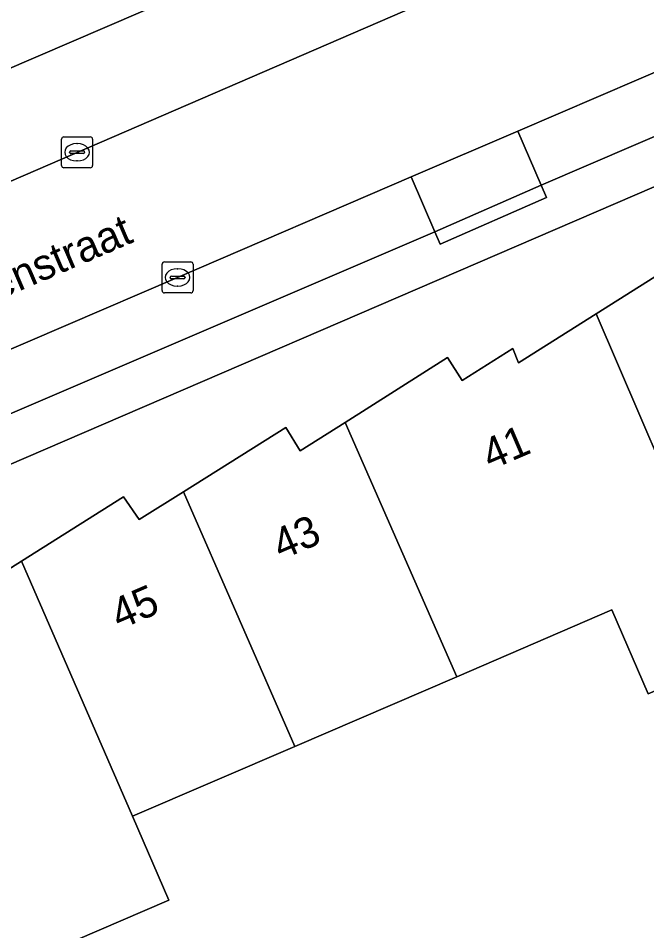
# Model space of a CAD drawing. Extents: x 159352 to 160617, y 385888 to 387323.
# Drawn here: x 159624.79 to 159645.12, y 386204.55 to 386234.06 of the extents above; entities that cross this region are included whole.
import ezdxf

# ---------------------------------------------------------------- set-up
doc = ezdxf.new("R2010")
doc.units = 0
for name, color, linetype in [('IMGEO_Erf', 7, 'Continuous'), ('IMGEO_Kolk', 7, 'Continuous'), ('IMGEO_Openbare_ruimte_label', 7, 'Continuous'), ('IMGEO_Pand', 7, 'Continuous'), ('IMGEO_Pand_nummerreeks', 7, 'Continuous'), ('IMGEO_Parkeervlak_open', 7, 'Continuous'), ('IMGEO_Rijbaan_lokaal_open', 7, 'Continuous'), ('IMGEO_Voetpad_open', 7, 'Continuous')]:
    doc.layers.add(name, color=color, linetype=linetype)

msp = doc.modelspace()

# ---------------------------------------------------------------- linework, layer by layer
at = {"layer": 'IMGEO_Erf'}
for points in [[(159625.432, 386277.449), (159624.568, 386279.454), (159624.18, 386280.355), (159600.13, 386270.003), (159602.454, 386264.604), (159604.798, 386265.613), (159606.173, 386262.419), (159607.625, 386259.046), (159605.282, 386258.037), (159607.178, 386253.564), (159609.522, 386254.573), (159610.897, 386251.378), (159612.349, 386248.006), (159610.006, 386246.997), (159611.902, 386242.525), (159614.246, 386243.534), (159615.62, 386240.341), (159617.073, 386236.967), (159619.866, 386230.62), (159617.427, 386229.607), (159617.505, 386229.426), (159638.895, 386238.638)], [(159694.949, 386250), (159599.575, 386208.876)], [(159683.254, 386233.571), (159680.758, 386232.498), (159681.394, 386231.021), (159676.063, 386228.728), (159670.832, 386226.478), (159665.585, 386224.221), (159665.356, 386224.123), (159662.851, 386223.045), (159657.504, 386220.745), (159658.339, 386218.828), (159653.113, 386216.552), (159652.268, 386218.493), (159647.026, 386216.238), (159648.196, 386213.512), (159645.16, 386212.206), (159643.991, 386214.922), (159638.977, 386212.765), (159633.736, 386210.511), (159628.483, 386208.251), (159629.661, 386205.541), (159626.626, 386204.235)], [(159622.416, 386214.942), (159624.897, 386216.503), (159628.199, 386218.58), (159628.698, 386217.846), (159630.129, 386218.747), (159633.439, 386220.83), (159633.907, 386220.071), (159635.36, 386220.992), (159638.668, 386223.087), (159639.151, 386222.344), (159640.786, 386223.381), (159640.967, 386222.922), (159643.477, 386224.504), (159646.775, 386226.583)]]:
    msp.add_lwpolyline(points, dxfattribs=at)
at = {"layer": 'IMGEO_Kolk'}
for p, q in [((159626.267, 386230.227), (159627.119, 386230.227)), ((159626.192, 386229.301), (159626.192, 386230.153)), ((159626.68, 386230.007), (159626.705, 386230.007)), ((159627.193, 386230.153), (159627.193, 386229.301)), ((159626.451, 386229.721), (159626.451, 386229.733)), ((159626.889, 386229.684), (159626.491, 386229.684)), ((159626.494, 386229.77), (159626.892, 386229.77)), ((159626.935, 386229.733), (159626.935, 386229.721)), ((159626.703, 386229.447), (159626.678, 386229.447)), ((159627.119, 386229.227), (159626.267, 386229.227)), ((159629.441, 386225.253), (159629.441, 386226.105)), ((159629.516, 386226.179), (159630.368, 386226.179)), ((159630.442, 386226.105), (159630.442, 386225.253)), ((159629.929, 386225.959), (159629.954, 386225.959)), ((159629.7, 386225.673), (159629.7, 386225.685)), ((159630.138, 386225.636), (159629.74, 386225.636)), ((159629.743, 386225.722), (159630.141, 386225.722)), ((159630.184, 386225.685), (159630.184, 386225.673)), ((159630.368, 386225.179), (159629.516, 386225.179)), ((159629.952, 386225.399), (159629.927, 386225.399))]:
    msp.add_line(p, q, dxfattribs=at)
for points in [[(159626.267, 386230.227), (159627.119, 386230.227)], [(159626.192, 386229.301), (159626.192, 386230.153)], [(159627.193, 386230.153), (159627.193, 386229.301)], [(159627.119, 386229.227), (159626.267, 386229.227)], [(159629.441, 386225.253), (159629.441, 386226.105)], [(159629.516, 386226.179), (159630.368, 386226.179)], [(159630.442, 386226.105), (159630.442, 386225.253)], [(159630.368, 386225.179), (159629.516, 386225.179)]]:
    msp.add_lwpolyline(points, dxfattribs=at)
for centre, radius, start, end in [((159626.269, 386230.151), 0.0765, 91.552, 178.448), ((159626.269, 386230.151), 0.0765, 91.552, 178.448), ((159627.117, 386230.151), 0.0765, 1.552, 88.448), ((159627.117, 386230.151), 0.0765, 1.552, 88.448), ((159626.491, 386229.73), 0.0403, 85.8775, 175.7526), ((159626.488, 386229.72), 0.0366, 178.938, 274.7102), ((159626.892, 386229.727), 0.043, 264.8664, 352.4533), ((159626.896, 386229.732), 0.0386, 1.7309, 96.639), ((159626.269, 386229.303), 0.0765, 181.552, 268.448), ((159626.269, 386229.303), 0.0765, 181.552, 268.448), ((159627.117, 386229.303), 0.0765, 271.552, 358.448), ((159627.117, 386229.303), 0.0765, 271.552, 358.448), ((159629.518, 386226.103), 0.0765, 91.552, 178.448), ((159629.518, 386226.103), 0.0765, 91.552, 178.448), ((159630.366, 386226.103), 0.0765, 1.552, 88.448), ((159630.366, 386226.103), 0.0765, 1.552, 88.448), ((159629.74, 386225.682), 0.0403, 85.8775, 175.7526), ((159629.737, 386225.672), 0.0366, 178.938, 274.7102), ((159630.141, 386225.679), 0.043, 264.8664, 352.4533), ((159630.145, 386225.684), 0.0386, 1.7309, 96.639), ((159629.518, 386225.255), 0.0765, 181.552, 268.448), ((159629.518, 386225.255), 0.0765, 181.552, 268.448), ((159630.366, 386225.255), 0.0765, 271.552, 358.448), ((159630.366, 386225.255), 0.0765, 271.552, 358.448)]:
    msp.add_arc(centre, radius, start, end, dxfattribs=at)
for centre, major_axis, ratio, start_param, end_param in [((159626.679, 386229.727), (-0.387, 0.002), 0.722429, 4.712389, 7.853982), ((159626.704, 386229.727), (-0.39, 0.002), 0.717154, 1.570796, 4.712389), ((159629.928, 386225.679), (-0.387, 0.002), 0.722429, 4.712389, 7.853982), ((159629.953, 386225.679), (-0.39, 0.002), 0.717154, 1.570796, 4.712389)]:
    msp.add_ellipse(centre, major_axis=major_axis, ratio=ratio, start_param=start_param, end_param=end_param, dxfattribs=at)
at = {"layer": 'IMGEO_Pand'}
for points in [[(159648.718, 386226.757), (159647.253, 386225.822), (159646.775, 386226.583), (159643.477, 386224.504), (159647.026, 386216.238), (159652.268, 386218.493)], [(159643.477, 386224.504), (159640.967, 386222.922), (159640.786, 386223.381), (159639.151, 386222.344), (159638.668, 386223.087), (159635.36, 386220.992), (159638.977, 386212.765), (159643.991, 386214.922), (159645.16, 386212.206), (159648.196, 386213.512), (159647.026, 386216.238)], [(159635.36, 386220.992), (159633.907, 386220.071), (159633.439, 386220.83), (159630.129, 386218.747), (159633.736, 386210.511), (159638.977, 386212.765)], [(159630.129, 386218.747), (159628.698, 386217.846), (159628.199, 386218.58), (159624.897, 386216.503), (159628.483, 386208.251), (159633.736, 386210.511)], [(159624.897, 386216.503), (159622.416, 386214.942), (159622.24, 386215.38), (159620.603, 386214.334), (159620.133, 386215.095), (159616.818, 386213.01), (159620.429, 386204.787), (159622.048, 386201.1), (159627.024, 386203.277), (159626.626, 386204.235), (159629.661, 386205.541), (159628.483, 386208.251)]]:
    msp.add_lwpolyline(points, close=True, dxfattribs=at)
at = {"layer": 'IMGEO_Parkeervlak_open'}
for points in [[(159656.936, 386235.216), (159656.177, 386236.974), (159647.463, 386233.211), (159640.951, 386230.412), (159641.701, 386228.667)], [(159638.262, 386227.153), (159637.499, 386228.928), (159629.941, 386225.68), (159622.711, 386222.569), (159623.466, 386220.812)]]:
    msp.add_lwpolyline(points, close=True, dxfattribs=at)
at = {"layer": 'IMGEO_Rijbaan_lokaal_open'}
for points in [[(159656.656, 386242.615), (159641.394, 386236.065), (159641.358, 386236.07), (159622.074, 386227.728), (159596.201, 386216.558), (159596.035, 386216.489), (159595.536, 386216.317), (159595.024, 386216.19), (159594.502, 386216.11), (159593.975, 386216.076), (159593.796, 386216.08), (159593.448, 386216.089), (159592.924, 386216.15), (159592.407, 386216.257), (159591.902, 386216.41), (159591.412, 386216.607), (159590.942, 386216.848), (159590.496, 386217.129), (159590.076, 386217.449)], [(159595.061, 386208.886), (159595.302, 386209.374), (159595.585, 386209.839), (159595.909, 386210.276), (159596.01, 386210.39), (159596.27, 386210.683), (159596.666, 386211.055), (159597.094, 386211.391), (159597.55, 386211.688), (159598.031, 386211.942), (159601.918, 386213.607), (159613.626, 386218.659), (159619.263, 386221.085), (159622.711, 386222.569), (159629.941, 386225.68), (159637.499, 386228.928), (159640.951, 386230.412), (159647.463, 386233.211)]]:
    msp.add_lwpolyline(points, dxfattribs=at)
msp.add_lwpolyline([(159640.951, 386230.412), (159637.499, 386228.928), (159638.262, 386227.153), (159641.701, 386228.667)], close=True, dxfattribs=at)
at = {"layer": 'IMGEO_Voetpad_open'}
for points in [[(159599.575, 386208.876), (159694.949, 386250), (159700.471, 386252.381), (159700.986, 386252.613), (159700.992, 386252.628), (159705.433, 386254.544)], [(159692.435, 386250.516), (159691.231, 386250), (159679.147, 386244.823), (159679.332, 386244.41), (159675.869, 386242.916), (159675.708, 386243.331), (159660.393, 386236.7), (159660.572, 386236.289), (159657.111, 386234.796), (159656.936, 386235.216), (159641.701, 386228.667), (159641.868, 386228.269), (159638.432, 386226.756), (159638.262, 386227.153), (159623.466, 386220.812), (159623.657, 386220.412), (159620.194, 386218.926), (159620.013, 386219.343), (159605.603, 386213.141)], [(159644.844, 386241.133), (159638.904, 386238.638), (159638.895, 386238.638), (159617.505, 386229.426), (159616.171, 386228.852), (159594.861, 386219.674)], [(159591.643, 386220.955), (159591.656, 386220.879), (159593.796, 386216.08), (159593.975, 386216.076), (159594.502, 386216.11), (159595.024, 386216.19), (159595.536, 386216.317), (159596.035, 386216.489), (159596.201, 386216.558), (159622.074, 386227.728), (159641.358, 386236.07)]]:
    msp.add_lwpolyline(points, dxfattribs=at)
msp.add_lwpolyline([(159638.262, 386227.153), (159638.432, 386226.756), (159641.868, 386228.269), (159641.701, 386228.667)], close=True, dxfattribs=at)

# ---------------------------------------------------------------- texts
at = {"layer": 'IMGEO_Openbare_ruimte_label'}
msp.add_text('Anthony van Opbergenstraat', height=1, rotation=23.2588, dxfattribs=at).set_placement((159612.85, 386220.084))
at = {"layer": 'IMGEO_Pand_nummerreeks'}
for s, rotation, p in [('41', 23.1647, (159640.061, 386219.436)), ('43', 23.3292, (159633.286, 386216.526)), ('45', 23.3308, (159628.06, 386214.271))]:
    msp.add_text(s, height=1, rotation=rotation, dxfattribs=at).set_placement(p)

doc.saveas('drawing.dxf')
